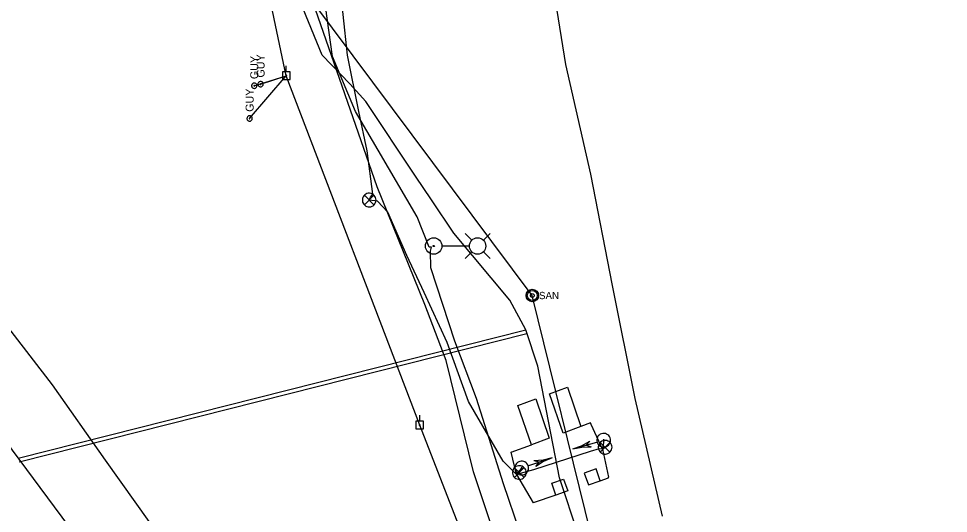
# Model space of a CAD drawing. Extents: x 596028 to 606371, y 330010 to 403088.
# Drawn here: x 601718.2 to 602165.3, y 354942.9 to 355181 of the extents above; entities that cross this region are included whole.
import ezdxf

# ---------------------------------------------------------------- set-up
doc = ezdxf.new("R2010")
doc.units = 0
for name, color, linetype in [('E_FTMS', 7, 'Continuous'), ('E_FTMS_Conduit', 7, 'Continuous'), ('E_FTMS_Loop', 7, 'Continuous'), ('E_LTG', 7, 'Continuous'), ('E_LTG_CID', 7, 'Continuous'), ('E_SIG', 7, 'Continuous'), ('E_SIG_Conduit', 7, 'Continuous'), ('E_UTL_EGuyWire', 7, 'Continuous'), ('E_UTL_EPowerPole', 7, 'Continuous'), ('E_UTL_FO_UG_QWEST', 7, 'Continuous'), ('E_UTL_G_UG', 7, 'Continuous'), ('E_UTL_Overhead', 7, 'Continuous'), ('E_UTL_SAN_MH', 7, 'Continuous'), ('E_UTL_SAN_UG', 7, 'Continuous'), ('E_UTL_T_UG', 7, 'Continuous')]:
    doc.layers.add(name, color=color, linetype=linetype)

msp = doc.modelspace()

# ---------------------------------------------------------------- linework, layer by layer
at = {"layer": 'E_FTMS'}
for points in [[(602003.58, 354974.77), (602003.52, 354975.39), (602003.35, 354975.99), (602003.06, 354976.55), (602002.67, 354977.04), (602002.2, 354977.46), (602001.65, 354977.77), (602001.06, 354977.97), (602000.44, 354978.06), (601999.81, 354978.03), (601999.2, 354977.89), (601998.63, 354977.63), (601998.12, 354977.26), (601997.69, 354976.81), (601997.35, 354976.28), (601997.12, 354975.7), (601997, 354975.08), (601997, 354974.45), (601997.12, 354973.84), (601997.35, 354973.26), (601997.69, 354972.73), (601998.12, 354972.27), (601998.63, 354971.91), (601999.2, 354971.65), (601999.81, 354971.5), (602000.44, 354971.47), (602001.06, 354971.56), (602001.65, 354971.77), (602002.2, 354972.08), (602002.67, 354972.49), (602003.06, 354972.98), (602003.35, 354973.54), (602003.52, 354974.14), (602003.58, 354974.77)], [(602002.55, 354977.1), (601997.94, 354972.44)], [(601997.94, 354977.05), (602002.59, 354972.4)], [(601962.31, 354962.61), (601962.26, 354963.24), (601962.08, 354963.84), (601961.79, 354964.4), (601961.4, 354964.89), (601960.93, 354965.3), (601960.39, 354965.62), (601959.79, 354965.82), (601959.17, 354965.91), (601958.55, 354965.88), (601957.94, 354965.73), (601957.36, 354965.47), (601956.85, 354965.11), (601956.42, 354964.65), (601956.08, 354964.13), (601955.85, 354963.54), (601955.73, 354962.93), (601955.73, 354962.3), (601955.85, 354961.68), (601956.08, 354961.1), (601956.42, 354960.57), (601956.85, 354960.12), (601957.36, 354959.76), (601957.94, 354959.5), (601958.55, 354959.35), (601959.17, 354959.32), (601959.79, 354959.41), (601960.39, 354959.61), (601960.93, 354959.93), (601961.4, 354960.34), (601961.79, 354960.83), (601962.08, 354961.39), (601962.26, 354961.99), (601962.31, 354962.61)], [(601961.28, 354964.95), (601956.67, 354960.29)], [(601956.67, 354964.9), (601961.32, 354960.25)]]:
    msp.add_lwpolyline(points, dxfattribs=at)
at = {"layer": 'E_FTMS_Conduit'}
for points in [[(602027.81, 354941.56), (602014.68, 354998.28), (602003.75, 355052.62), (601993.35, 355106.23), (601981.45, 355158.89), (601971.43, 355221.04), (601969.66, 355235.81), (601969.87, 355237.6), (601969.25, 355246.18), (601965.32, 355284.21), (601960.85, 355339.21), (601957.5, 355396.77), (601955.3, 355443.69), (601955.36, 355466.99), (601955.35, 355485.6), (601952.64, 355583.7), (601947.85, 355604.48), (601947.1, 355628.3), (601949.35, 355635.2), (601982.31, 355922.69), (602025.74, 356205), (602072.04, 356504.09)], [(601998.93, 354973.87), (601997.47, 354973.96), (601993.08, 354972.75), (601965.84, 354963.96), (601957.64, 354961.68), (601951.2, 354968.11), (601934.58, 354996.74), (601924.32, 355025.24), (601913.23, 355049.3), (601904.89, 355067.08), (601895.74, 355087.81), (601890.84, 355093.23), (601886.84, 355093.7), (601887.5, 355095.1), (601888.61, 355096.47), (601885.91, 355117.35), (601881.85, 355136.38), (601876.39, 355163.49), (601874.39, 355183), (601873.3, 355191.46), (601872.63, 355193.15)]]:
    msp.add_lwpolyline(points, dxfattribs=at)
at = {"layer": 'E_FTMS_Loop'}
for p, q in [((601993.17, 354986.45), (601988.53, 354984.73)), ((601993.5, 354985.74), (601993.17, 354986.45)), ((601998.93, 354973.87), (601993.5, 354985.74)), ((601955.05, 354972.37), (601964.83, 354975.98)), ((601998.93, 354973.87), (602001.84, 354960.42)), ((601955.01, 354972.56), (601955.05, 354972.37)), ((601957.64, 354961.68), (601955.05, 354972.37)), ((601957.64, 354961.68), (601965.74, 354948.01)), ((601997.87, 354958.68), (602001.91, 354960.09)), ((602001.91, 354960.09), (602001.84, 354960.42)), ((601976.61, 354951.79), (601965.74, 354948.01))]:
    msp.add_line(p, q, dxfattribs=at)
for points in [[(601980.05, 354981.6), (601973.53, 355000.51), (601982.16, 355003.69), (601988.53, 354984.73), (601980.05, 354981.6)], [(601964.83, 354975.98), (601958.32, 354994.89), (601966.95, 354998.07), (601973.32, 354979.11), (601964.83, 354975.98)], [(601997.87, 354958.68), (601995.9, 354964.34), (601990.24, 354962.36), (601992.21, 354956.7), (601997.87, 354958.68)], [(601976.61, 354951.79), (601974.61, 354957.45), (601980.27, 354959.44), (601982.27, 354953.78), (601976.61, 354951.79)]]:
    msp.add_lwpolyline(points, dxfattribs=at)
at = {"layer": 'E_LTG'}
for points in [[(601936.18, 355074.38), (601932.95, 355077.6)], [(601941.73, 355074.38), (601944.95, 355077.6)], [(601934.93, 355071.6), (601921.88, 355071.6)], [(601936.18, 355068.84), (601932.95, 355065.6)], [(601941.73, 355068.84), (601944.95, 355065.6)]]:
    msp.add_lwpolyline(points, dxfattribs=at)
for centre, radius in [((601917.85, 355071.6), 3.96), ((601917.85, 355071.6), 0.303), ((601938.95, 355071.6), 3.96)]:
    msp.add_circle(centre, radius, dxfattribs=at)
at = {"layer": 'E_LTG_CID'}
msp.add_lwpolyline([(601959.26, 354934.01), (601951.43, 354957.17), (601938.38, 354998.16), (601928.03, 355025.86), (601916.52, 355061.15), (601916.26, 355069.14), (601916.71, 355070.97), (601915.66, 355071.12), (601909.89, 355085.63), (601891.14, 355117.71), (601880.23, 355136.38), (601869.26, 355162.73), (601865.89, 355187.05), (601863.16, 355210.08), (601859.71, 355229.88), (601855.63, 355264.26), (601856.07, 355266.49), (601854.99, 355267.9), (601848.52, 355283.22), (601842.75, 355330.92), (601838.43, 355400.17), (601837.25, 355434.48)], dxfattribs=at)
at = {"layer": 'E_SIG'}
for points in [[(601890.14, 355093.7), (601890.08, 355094.32), (601889.9, 355094.93), (601889.61, 355095.48), (601889.23, 355095.98), (601888.75, 355096.39), (601888.21, 355096.7), (601887.62, 355096.91), (601887, 355097), (601886.37, 355096.97), (601885.76, 355096.82), (601885.19, 355096.56), (601884.68, 355096.19), (601884.24, 355095.74), (601883.91, 355095.21), (601883.67, 355094.63), (601883.55, 355094.01), (601883.55, 355093.39), (601883.67, 355092.77), (601883.91, 355092.19), (601884.24, 355091.66), (601884.68, 355091.21), (601885.19, 355090.84), (601885.76, 355090.58), (601886.37, 355090.43), (601887, 355090.4), (601887.62, 355090.49), (601888.21, 355090.7), (601888.75, 355091.01), (601889.23, 355091.42), (601889.61, 355091.91), (601889.9, 355092.47), (601890.08, 355093.07), (601890.14, 355093.7)], [(601889.1, 355096.03), (601884.49, 355091.38)], [(601884.49, 355095.99), (601889.14, 355091.33)], [(601984.75, 354973.95), (601988.94, 354975.5), (601992.84, 354977.67)], [(601992.84, 354977.67), (601991.1, 354975.75)], [(601996.39, 354977.25), (601996.62, 354976.67), (601996.95, 354976.13), (601997.38, 354975.68), (601997.89, 354975.31), (601998.46, 354975.04), (601999.07, 354974.89), (601999.69, 354974.85), (602000.31, 354974.94), (602000.91, 354975.13), (602001.46, 354975.44), (602001.93, 354975.85), (602002.33, 354976.34), (602002.62, 354976.89), (602002.8, 354977.49), (602002.87, 354978.12), (602002.81, 354978.74), (602002.64, 354979.35), (602002.36, 354979.91), (602001.98, 354980.4), (602001.51, 354980.82), (602000.97, 354981.14), (602000.38, 354981.35), (601999.76, 354981.44), (601999.13, 354981.42), (601998.52, 354981.28), (601997.94, 354981.02), (601997.43, 354980.66), (601996.99, 354980.21), (601996.65, 354979.69), (601996.41, 354979.11), (601996.29, 354978.49), (601996.28, 354977.87), (601996.39, 354977.25)], [(601999.32, 354978.08), (601999.34, 354978.04), (601999.37, 354978), (601999.4, 354977.96), (601999.44, 354977.93), (601999.48, 354977.91), (601999.53, 354977.9), (601999.58, 354977.9), (601999.62, 354977.9), (601999.67, 354977.92), (601999.71, 354977.94), (601999.75, 354977.97), (601999.78, 354978.01), (601999.8, 354978.05), (601999.81, 354978.1), (601999.82, 354978.15), (601999.82, 354978.19), (601999.8, 354978.24), (601999.78, 354978.28), (601999.75, 354978.32), (601999.72, 354978.35), (601999.67, 354978.38), (601999.63, 354978.39), (601999.58, 354978.4), (601999.53, 354978.4), (601999.49, 354978.39), (601999.44, 354978.37), (601999.4, 354978.34), (601999.37, 354978.31), (601999.34, 354978.27), (601999.33, 354978.22), (601999.32, 354978.18), (601999.32, 354978.13), (601999.32, 354978.08)], [(601984.75, 354973.95), (601996.34, 354977.24)], [(601984.75, 354973.95), (601989.13, 354974.83), (601993.59, 354975.03)], [(601991.1, 354975.75), (601993.59, 354975.03)], [(601974.78, 354969.69), (601963.37, 354965.84)], [(601974.78, 354969.69), (601970.45, 354968.6), (601966, 354968.18)], [(601974.78, 354969.69), (601970.67, 354967.94), (601966.88, 354965.57)], [(601963.31, 354965.82), (601963.06, 354966.39), (601962.7, 354966.9), (601962.25, 354967.34), (601961.72, 354967.68), (601961.14, 354967.92), (601960.52, 354968.04), (601959.9, 354968.05), (601959.28, 354967.93), (601958.7, 354967.71), (601958.17, 354967.37), (601957.71, 354966.94), (601957.34, 354966.43), (601957.08, 354965.86), (601956.92, 354965.26), (601956.89, 354964.63), (601956.97, 354964.01), (601957.18, 354963.41), (601957.49, 354962.87), (601957.89, 354962.39), (601958.38, 354962), (601958.94, 354961.71), (601959.54, 354961.53), (601960.16, 354961.46), (601960.79, 354961.52), (601961.39, 354961.69), (601961.95, 354961.97), (601962.45, 354962.36), (601962.86, 354962.83), (601963.18, 354963.37), (601963.39, 354963.96), (601963.48, 354964.58), (601963.46, 354965.21), (601963.31, 354965.82)], [(601960.43, 354964.84), (601960.41, 354964.89), (601960.38, 354964.93), (601960.34, 354964.96), (601960.3, 354964.99), (601960.26, 354965), (601960.21, 354965.01), (601960.16, 354965.01), (601960.12, 354965), (601960.07, 354964.99), (601960.03, 354964.96), (601960, 354964.93), (601959.97, 354964.89), (601959.95, 354964.85), (601959.94, 354964.8), (601959.93, 354964.75), (601959.94, 354964.7), (601959.96, 354964.66), (601959.98, 354964.62), (601960.01, 354964.58), (601960.05, 354964.55), (601960.09, 354964.53), (601960.14, 354964.51), (601960.19, 354964.51), (601960.23, 354964.51), (601960.28, 354964.53), (601960.32, 354964.55), (601960.36, 354964.58), (601960.39, 354964.61), (601960.42, 354964.66), (601960.43, 354964.7), (601960.44, 354964.75), (601960.44, 354964.8), (601960.43, 354964.84)], [(601968.52, 354967.58), (601966, 354968.18)], [(601966.88, 354965.57), (601968.52, 354967.58)]]:
    msp.add_lwpolyline(points, dxfattribs=at)
at = {"layer": 'E_SIG_Conduit'}
for points in [[(601999.57, 354978.15), (601998.93, 354973.87)], [(601957.64, 354961.68), (601960.19, 354964.76)]]:
    msp.add_lwpolyline(points, dxfattribs=at)
at = {"layer": 'E_UTL_EGuyWire'}
for p in [(601829.33, 355132.97), (601831.57, 355148.7), (601834.6, 355149.46)]:
    msp.add_line(p, (601846.94, 355153.54), dxfattribs=at)
for points in [[(601831.57, 355149.99), (601831.33, 355149.96), (601831.1, 355149.9), (601830.88, 355149.78), (601830.69, 355149.63), (601830.53, 355149.45), (601830.41, 355149.24), (601830.33, 355149.01), (601830.29, 355148.77), (601830.3, 355148.52), (601830.36, 355148.28), (601830.46, 355148.06), (601830.6, 355147.86), (601830.78, 355147.7), (601830.99, 355147.56), (601831.21, 355147.47), (601831.45, 355147.43), (601831.7, 355147.43), (601831.93, 355147.47), (601832.16, 355147.56), (601832.37, 355147.7), (601832.54, 355147.86), (601832.68, 355148.06), (601832.79, 355148.28), (601832.84, 355148.52), (601832.86, 355148.77), (601832.82, 355149.01), (601832.74, 355149.24), (601832.62, 355149.45), (601832.46, 355149.63), (601832.27, 355149.78), (601832.05, 355149.9), (601831.82, 355149.96), (601831.57, 355149.99)], [(601831.57, 355148.87), (601831.54, 355148.86), (601831.51, 355148.85), (601831.49, 355148.84), (601831.46, 355148.82), (601831.44, 355148.8), (601831.43, 355148.77), (601831.42, 355148.74), (601831.41, 355148.71), (601831.41, 355148.68), (601831.42, 355148.65), (601831.43, 355148.62), (601831.45, 355148.6), (601831.47, 355148.58), (601831.5, 355148.56), (601831.53, 355148.55), (601831.56, 355148.55), (601831.59, 355148.55), (601831.62, 355148.55), (601831.65, 355148.56), (601831.67, 355148.58), (601831.69, 355148.6), (601831.71, 355148.62), (601831.72, 355148.65), (601831.73, 355148.68), (601831.73, 355148.71), (601831.73, 355148.74), (601831.72, 355148.77), (601831.7, 355148.8), (601831.68, 355148.82), (601831.66, 355148.84), (601831.63, 355148.85), (601831.6, 355148.86), (601831.57, 355148.87)], [(601834.6, 355150.74), (601834.35, 355150.72), (601834.12, 355150.65), (601833.9, 355150.54), (601833.71, 355150.38), (601833.55, 355150.2), (601833.43, 355149.99), (601833.35, 355149.76), (601833.32, 355149.52), (601833.33, 355149.27), (601833.38, 355149.04), (601833.49, 355148.81), (601833.63, 355148.62), (601833.8, 355148.45), (601834.01, 355148.32), (601834.24, 355148.22), (601834.48, 355148.18), (601834.72, 355148.18), (601834.96, 355148.22), (601835.19, 355148.32), (601835.39, 355148.45), (601835.57, 355148.62), (601835.71, 355148.81), (601835.81, 355149.04), (601835.87, 355149.27), (601835.88, 355149.52), (601835.84, 355149.76), (601835.76, 355149.99), (601835.64, 355150.2), (601835.48, 355150.38), (601835.29, 355150.54), (601835.07, 355150.65), (601834.84, 355150.72), (601834.6, 355150.74)], [(601834.6, 355149.62), (601834.57, 355149.61), (601834.54, 355149.6), (601834.51, 355149.59), (601834.49, 355149.57), (601834.47, 355149.55), (601834.45, 355149.52), (601834.44, 355149.49), (601834.44, 355149.46), (601834.44, 355149.43), (601834.45, 355149.4), (601834.46, 355149.38), (601834.48, 355149.35), (601834.5, 355149.33), (601834.52, 355149.31), (601834.55, 355149.3), (601834.58, 355149.3), (601834.61, 355149.3), (601834.64, 355149.3), (601834.67, 355149.31), (601834.7, 355149.33), (601834.72, 355149.35), (601834.74, 355149.38), (601834.75, 355149.4), (601834.76, 355149.43), (601834.76, 355149.46), (601834.75, 355149.49), (601834.74, 355149.52), (601834.73, 355149.55), (601834.71, 355149.57), (601834.68, 355149.59), (601834.66, 355149.6), (601834.63, 355149.61), (601834.6, 355149.62)], [(601829.33, 355134.25), (601829.09, 355134.23), (601828.86, 355134.16), (601828.64, 355134.05), (601828.45, 355133.9), (601828.29, 355133.71), (601828.17, 355133.5), (601828.09, 355133.27), (601828.05, 355133.03), (601828.06, 355132.79), (601828.12, 355132.55), (601828.22, 355132.33), (601828.36, 355132.13), (601828.54, 355131.96), (601828.75, 355131.83), (601828.97, 355131.74), (601829.21, 355131.69), (601829.46, 355131.69), (601829.7, 355131.74), (601829.92, 355131.83), (601830.13, 355131.96), (601830.3, 355132.13), (601830.45, 355132.33), (601830.55, 355132.55), (601830.6, 355132.79), (601830.62, 355133.03), (601830.58, 355133.27), (601830.5, 355133.5), (601830.38, 355133.71), (601830.22, 355133.9), (601830.03, 355134.05), (601829.81, 355134.16), (601829.58, 355134.23), (601829.33, 355134.25)], [(601829.33, 355133.13), (601829.3, 355133.13), (601829.27, 355133.12), (601829.25, 355133.1), (601829.22, 355133.08), (601829.2, 355133.06), (601829.19, 355133.04), (601829.18, 355133.01), (601829.17, 355132.98), (601829.18, 355132.95), (601829.18, 355132.92), (601829.2, 355132.89), (601829.21, 355132.86), (601829.24, 355132.84), (601829.26, 355132.83), (601829.29, 355132.81), (601829.32, 355132.81), (601829.35, 355132.81), (601829.38, 355132.81), (601829.41, 355132.83), (601829.43, 355132.84), (601829.46, 355132.86), (601829.47, 355132.89), (601829.49, 355132.92), (601829.49, 355132.95), (601829.49, 355132.98), (601829.49, 355133.01), (601829.48, 355133.04), (601829.47, 355133.06), (601829.45, 355133.08), (601829.42, 355133.1), (601829.39, 355133.12), (601829.36, 355133.13), (601829.33, 355133.13)]]:
    msp.add_lwpolyline(points, dxfattribs=at)
at = {"layer": 'E_UTL_EPowerPole'}
for points in [[(601846.91, 355155.38), (601846.91, 355158.29)], [(601848.76, 355155.38), (601845.07, 355155.38)], [(601845.07, 355155.38), (601845.07, 355151.69)], [(601847.18, 355153.54), (601847.18, 355153.58), (601847.16, 355153.62), (601847.14, 355153.66), (601847.12, 355153.7), (601847.08, 355153.73), (601847.04, 355153.75), (601847, 355153.77), (601846.95, 355153.77), (601846.91, 355153.77), (601846.87, 355153.76), (601846.82, 355153.74), (601846.79, 355153.72), (601846.76, 355153.68), (601846.73, 355153.64), (601846.71, 355153.6), (601846.71, 355153.56), (601846.71, 355153.51), (601846.71, 355153.47), (601846.73, 355153.43), (601846.76, 355153.39), (601846.79, 355153.36), (601846.82, 355153.33), (601846.87, 355153.31), (601846.91, 355153.3), (601846.95, 355153.3), (601847, 355153.3), (601847.04, 355153.32), (601847.08, 355153.34), (601847.12, 355153.37), (601847.14, 355153.41), (601847.16, 355153.45), (601847.18, 355153.49), (601847.18, 355153.54)], [(601848.76, 355151.69), (601848.76, 355155.38)], [(601845.07, 355151.69), (601848.76, 355151.69)], [(601912.94, 354987.26), (601909.26, 354987.26)], [(601909.26, 354987.26), (601909.26, 354983.56)], [(601911.1, 354987.26), (601911.1, 354990.16)], [(601912.94, 354983.56), (601912.94, 354987.26)], [(601909.26, 354983.56), (601912.94, 354983.56)], [(601911.37, 354985.41), (601911.37, 354985.46), (601911.35, 354985.5), (601911.33, 354985.54), (601911.3, 354985.58), (601911.27, 354985.61), (601911.23, 354985.63), (601911.19, 354985.64), (601911.14, 354985.65), (601911.1, 354985.65), (601911.05, 354985.64), (601911.01, 354985.62), (601910.98, 354985.59), (601910.94, 354985.56), (601910.92, 354985.52), (601910.9, 354985.48), (601910.89, 354985.44), (601910.89, 354985.39), (601910.9, 354985.35), (601910.92, 354985.3), (601910.94, 354985.27), (601910.98, 354985.23), (601911.01, 354985.21), (601911.05, 354985.19), (601911.1, 354985.18), (601911.14, 354985.17), (601911.19, 354985.18), (601911.23, 354985.2), (601911.27, 354985.22), (601911.3, 354985.25), (601911.33, 354985.28), (601911.35, 354985.32), (601911.37, 354985.37), (601911.37, 354985.41)]]:
    msp.add_lwpolyline(points, dxfattribs=at)
at = {"layer": 'E_UTL_FO_UG_QWEST'}
msp.add_lwpolyline([(601964.2, 354880.99), (601937.01, 354962.87), (601923.77, 355016.55), (601913.59, 355043.5), (601890.61, 355100), (601859.69, 355189.09), (601856.22, 355200.41), (601833.89, 355247.47), (601829.84, 355275.28), (601837.5, 355310.36), (601844.44, 355331.45), (601849.37, 355352.57), (601861.99, 355390.18), (601863.5, 355407.3), (601865.39, 355416.91), (601868.52, 355425.42)], dxfattribs=at)
at = {"layer": 'E_UTL_G_UG'}
for p, q in [((601718.02, 354969.53), (601962.22, 355031.26)), ((601718.47, 354967.72), (601962.68, 355029.44))]:
    msp.add_line(p, q, dxfattribs=at)
for points in [[(602084.88, 354419.03), (602050.79, 354491.49), (601978, 354610.16), (601921.16, 354689.22), (601864.82, 354766.45), (601805.94, 354849.01), (601742.46, 354936.76), (601698.09, 354996.25), (601671.25, 355033.27), (601606.99, 355120.49), (601573.46, 355165.54), (601553.19, 355205.28), (601531.03, 355252.86), (601511.69, 355319.31), (601500.48, 355391.06), (601496.69, 355449.14), (601496.48, 355468.72), (601496.1, 355476.1), (601498.67, 355488.82)], [(601987.5, 354932.4), (601978.28, 354959.98), (601972.05, 354992.29), (601967.99, 355013.71), (601962.22, 355031.26), (601954.42, 355045.52), (601927.57, 355077.82), (601916.8, 355093.88), (601909.12, 355105.16), (601885.25, 355141.16), (601877.55, 355149.63), (601864.18, 355163.4), (601848.53, 355201.95), (601850.25, 355245.36), (601849.27, 355302.12)]]:
    msp.add_lwpolyline(points, dxfattribs=at)
at = {"layer": 'E_UTL_Overhead'}
msp.add_lwpolyline([(602786.89, 352671.3), (602719.9, 352862.04), (602644.85, 353058), (602574.25, 353244.39), (602502.81, 353432.28), (602428.67, 353624.2), (602360.66, 353804.33), (602303.82, 353952.18), (602250.37, 354092.88), (602197.72, 354232.78), (602144.03, 354374.9), (602091.31, 354515.03), (602040.95, 354648.65), (601976.43, 354817.48), (601911.13, 354985.41), (601846.94, 355153.54), (601811.73, 355320.66), (601775.11, 355493.17)], dxfattribs=at)
at = {"layer": 'E_UTL_SAN_MH'}
for radius in [3, 2.4, 0.9]:
    msp.add_circle((601965.25, 355047.8), radius, dxfattribs=at)
at = {"layer": 'E_UTL_SAN_UG'}
for p, q in [((601965.22, 355047.75), (601859.69, 355189.09)), ((602038.3, 354750.79), (601965.22, 355047.75))]:
    msp.add_line(p, q, dxfattribs=at)
at = {"layer": 'E_UTL_T_UG'}
msp.add_lwpolyline([(601809.59, 354898.93), (601759.99, 354968.58), (601734.47, 355004.84), (601694.58, 355056.44), (601668.09, 355091.98), (601646.5, 355121.74), (601620.9, 355158.42), (601597.04, 355196.02), (601581.41, 355225.33), (601565.88, 355261.2), (601555.15, 355293.25), (601546.07, 355328.55), (601537.79, 355381.85), (601535.72, 355429.97), (601535.59, 355468.25), (601535.1, 355479.19), (601535.6, 355482.46)], dxfattribs=at)

# ---------------------------------------------------------------- texts
at = {"layer": 'E_UTL_EGuyWire'}
for p in [(601833.5, 355151.91), (601836.52, 355152.66), (601831.26, 355136.18)]:
    msp.add_text('GUY', height=3.85, rotation=90, dxfattribs=at).set_placement(p)
at = {"layer": 'E_UTL_SAN_MH'}
msp.add_text('SAN', height=3.499, dxfattribs=at).set_placement((601968.49, 355046.03))

doc.saveas('drawing.dxf')
